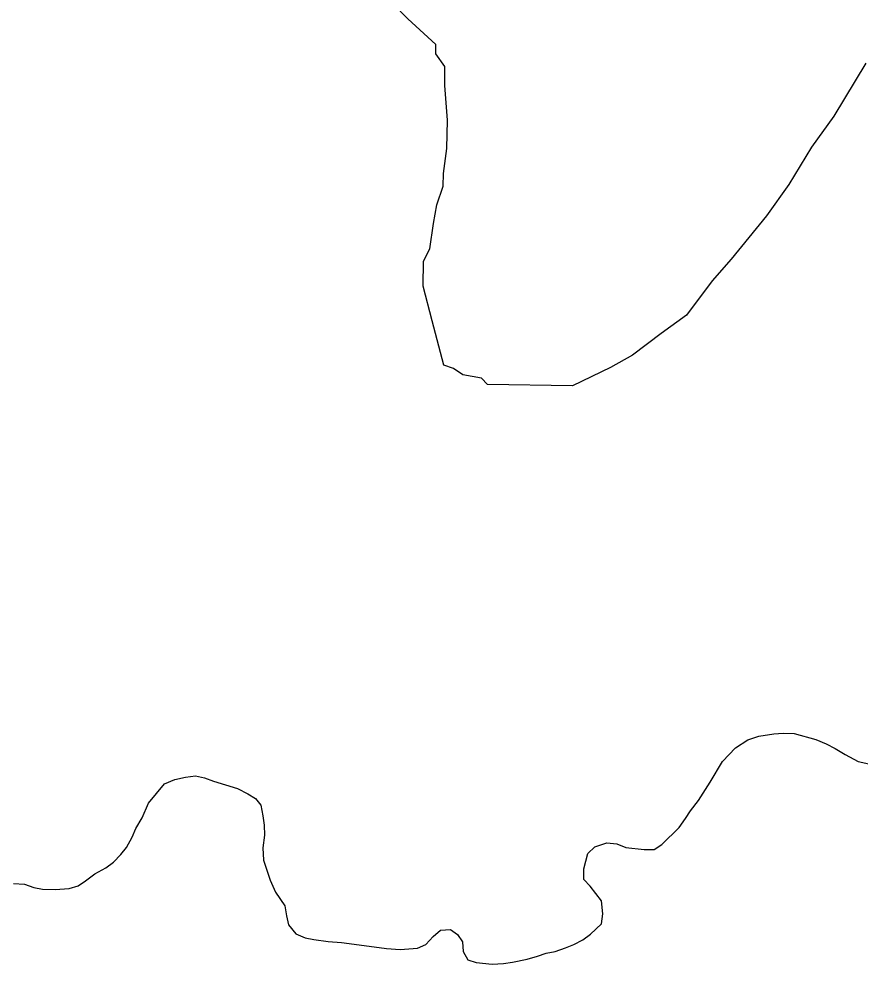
# Model space of a CAD drawing. Extents: x 3245246 to 3283090, y 806824 to 832173.
# Drawn here: x 3270391 to 3270681.5, y 827297.2 to 827623.6 of the extents above; entities that cross this region are included whole.
import ezdxf

# ---------------------------------------------------------------- set-up
doc = ezdxf.new("R2010")
doc.units = 0
doc.layers.add('V-SITE-VEGE', color=7, linetype='Continuous')
doc.layers.add('V-TOPO-SHOR', color=7, linetype='Continuous')

msp = doc.modelspace()

# ---------------------------------------------------------------- linework, layer by layer
at = {"layer": 'V-SITE-VEGE'}
for p, q in [((3270525.36, 827623.56), (3270520.01, 827629.06)), ((3270535, 827614.74), (3270525.36, 827623.56)), ((3270534.95, 827611.49), (3270535, 827614.74)), ((3270538.15, 827607.1), (3270534.95, 827611.49)), ((3270683.54, 827608.33), (3270672.44, 827590.04)), ((3270538.06, 827600.6), (3270538.15, 827607.1)), ((3270538.97, 827588.65), (3270538.06, 827600.6)), ((3270538.84, 827578.89), (3270538.97, 827588.65)), ((3270672.44, 827590.04), (3270664.69, 827579.3)), ((3270537.64, 827570.22), (3270538.84, 827578.89)), ((3270664.69, 827579.3), (3270656.92, 827566.39)), ((3270537.58, 827565.89), (3270537.64, 827570.22)), ((3270535.31, 827559.41), (3270537.58, 827565.89)), ((3270656.92, 827566.39), (3270649.17, 827555.65)), ((3270534.14, 827552.92), (3270535.31, 827559.41)), ((3270532.93, 827544.25), (3270534.14, 827552.92)), ((3270649.17, 827555.65), (3270637.03, 827540.63)), ((3270530.7, 827539.95), (3270532.93, 827544.25)), ((3270530.58, 827531.27), (3270530.7, 827539.95)), ((3270637.03, 827540.63), (3270630.42, 827533.13)), ((3270630.42, 827533.13), (3270621.57, 827521.32)), ((3270533.67, 827519.29), (3270530.58, 827531.27)), ((3270621.57, 827521.32), (3270612.81, 827514.93)), ((3270537.79, 827504.04), (3270533.67, 827519.29)), ((3270612.81, 827514.93), (3270602.94, 827507.48)), ((3270602.94, 827507.48), (3270595.28, 827503.24)), ((3270541.04, 827502.92), (3270537.79, 827504.04)), ((3270544.26, 827500.7), (3270541.04, 827502.92)), ((3270550.75, 827499.52), (3270544.26, 827500.7)), ((3270595.28, 827503.24), (3270582.18, 827496.92)), ((3270552.89, 827497.32), (3270550.75, 827499.52)), ((3270582.18, 827496.92), (3270552.89, 827497.32)), ((3270646.52, 827375.96), (3270651.69, 827376.68)), ((3270651.69, 827376.68), (3270654.98, 827376.94)), ((3270654.98, 827376.94), (3270658.74, 827376.89)), ((3270658.74, 827376.89), (3270666.23, 827374.75)), ((3270638.47, 827371.85), (3270642.74, 827374.61)), ((3270642.74, 827374.61), (3270646.52, 827375.96)), ((3270666.23, 827374.75), (3270669.81, 827373.29)), ((3270669.81, 827373.29), (3270672.92, 827371.68)), ((3270634.02, 827367.21), (3270638.47, 827371.85)), ((3270672.92, 827371.68), (3270676.34, 827369.6)), ((3270629.69, 827360.07), (3270634.02, 827367.21)), ((3270676.34, 827369.6), (3270680.85, 827367.19)), ((3270680.85, 827367.19), (3270684.59, 827366.35)), ((3270441.28, 827359.41), (3270444.9, 827360.93)), ((3270444.9, 827360.93), (3270448.52, 827361.81)), ((3270448.52, 827361.81), (3270451.97, 827362.24)), ((3270451.97, 827362.24), (3270455.09, 827361.57)), ((3270455.09, 827361.57), (3270458.21, 827360.43)), ((3270458.21, 827360.43), (3270466.47, 827357.81)), ((3270625.69, 827353.7), (3270629.69, 827360.07)), ((3270435.71, 827352.75), (3270441.28, 827359.41)), ((3270466.47, 827357.81), (3270470.05, 827356.03)), ((3270470.05, 827356.03), (3270472.69, 827354.43)), ((3270472.69, 827354.43), (3270474.54, 827352.06)), ((3270622.98, 827350.14), (3270625.69, 827353.7)), ((3270433.6, 827347.77), (3270435.71, 827352.75)), ((3270474.54, 827352.06), (3270475.27, 827348.44)), ((3270621.22, 827347.5), (3270622.98, 827350.14)), ((3270431.36, 827344.04), (3270433.6, 827347.77)), ((3270475.27, 827348.44), (3270475.69, 827345.15)), ((3270618.98, 827344.4), (3270621.22, 827347.5)), ((3270430.06, 827341.09), (3270431.36, 827344.04)), ((3270475.69, 827345.15), (3270475.8, 827341.7)), ((3270613.1, 827338.53), (3270618.98, 827344.4)), ((3270428.13, 827337.51), (3270430.06, 827341.09)), ((3270475.8, 827341.7), (3270475.27, 827337.32)), ((3270426.22, 827335.03), (3270428.13, 827337.51)), ((3270475.27, 827337.32), (3270475.52, 827333.09)), ((3270587.53, 827335.44), (3270589.91, 827337.76)), ((3270589.91, 827337.76), (3270594, 827339.11)), ((3270594, 827339.11), (3270597.45, 827338.75)), ((3270597.45, 827338.75), (3270600.56, 827337.46)), ((3270600.56, 827337.46), (3270606.97, 827336.74)), ((3270610.42, 827336.85), (3270613.1, 827338.53)), ((3270423.68, 827332.4), (3270426.22, 827335.03)), ((3270586.05, 827330.14), (3270587.53, 827335.44)), ((3270606.97, 827336.74), (3270610.42, 827336.85)), ((3270420.99, 827330.41), (3270423.68, 827332.4)), ((3270475.52, 827333.09), (3270477.78, 827326.17)), ((3270414.03, 827325.96), (3270417.2, 827328.42)), ((3270417.2, 827328.42), (3270420.99, 827330.41)), ((3270586.15, 827326.38), (3270586.05, 827330.14)), ((3270389.12, 827325.06), (3270392.88, 827324.85)), ((3270392.88, 827324.85), (3270396.15, 827323.71)), ((3270408.36, 827323.38), (3270411.5, 827324.27)), ((3270411.5, 827324.27), (3270414.03, 827325.96)), ((3270477.78, 827326.17), (3270479.6, 827322.07)), ((3270588.31, 827324.16), (3270586.15, 827326.38)), ((3270592.16, 827319.09), (3270588.31, 827324.16)), ((3270396.15, 827323.71), (3270399.11, 827323.04)), ((3270399.11, 827323.04), (3270403.5, 827322.97)), ((3270403.5, 827322.97), (3270408.36, 827323.38)), ((3270479.6, 827322.07), (3270482.82, 827317.33)), ((3270592.72, 827314.54), (3270592.16, 827319.09)), ((3270482.82, 827317.33), (3270483.4, 827313.87)), ((3270592.2, 827311.1), (3270592.72, 827314.54)), ((3270483.4, 827313.87), (3270484.14, 827310.73)), ((3270588.4, 827307.55), (3270592.2, 827311.1)), ((3270484.14, 827310.73), (3270486.6, 827307.72)), ((3270486.6, 827307.72), (3270489.87, 827306.27)), ((3270534.04, 827306.75), (3270536.58, 827308.9)), ((3270536.58, 827308.9), (3270540.03, 827309.17)), ((3270540.03, 827309.17), (3270542.51, 827307.41)), ((3270489.87, 827306.27), (3270492.84, 827305.76)), ((3270492.84, 827305.76), (3270497.84, 827305.06)), ((3270497.84, 827305.06), (3270502.38, 827304.68)), ((3270502.38, 827304.68), (3270506.75, 827304.15)), ((3270531.5, 827303.96), (3270534.04, 827306.75)), ((3270542.51, 827307.41), (3270544.2, 827304.88)), ((3270544.2, 827304.88), (3270544.46, 827301.59)), ((3270582.71, 827304.03), (3270585.71, 827305.56)), ((3270585.71, 827305.56), (3270588.4, 827307.55)), ((3270506.75, 827304.15), (3270518.01, 827302.59)), ((3270518.01, 827302.59), (3270522.7, 827302.21)), ((3270522.7, 827302.21), (3270528.66, 827302.75)), ((3270528.66, 827302.75), (3270531.5, 827303.96)), ((3270544.46, 827301.59), (3270545.99, 827298.75)), ((3270573.11, 827301.03), (3270576.25, 827301.62)), ((3270576.25, 827301.62), (3270579.72, 827302.82)), ((3270579.72, 827302.82), (3270582.71, 827304.03)), ((3270545.99, 827298.75), (3270548.95, 827297.77)), ((3270561.48, 827297.91), (3270566.51, 827298.93)), ((3270566.51, 827298.93), (3270570.12, 827299.98)), ((3270570.12, 827299.98), (3270573.11, 827301.03)), ((3270548.95, 827297.77), (3270554.42, 827297.22)), ((3270554.42, 827297.22), (3270558.34, 827297.48)), ((3270558.34, 827297.48), (3270561.48, 827297.91))]:
    msp.add_line(p, q, dxfattribs=at)
at = {"layer": 'V-TOPO-SHOR'}
for p, q in [((3270646.52, 827375.96), (3270651.69, 827376.68)), ((3270651.69, 827376.68), (3270654.98, 827376.94)), ((3270654.98, 827376.94), (3270658.74, 827376.89)), ((3270658.74, 827376.89), (3270666.23, 827374.75)), ((3270638.47, 827371.85), (3270642.74, 827374.61)), ((3270642.74, 827374.61), (3270646.52, 827375.96)), ((3270666.23, 827374.75), (3270669.81, 827373.29)), ((3270669.81, 827373.29), (3270672.92, 827371.68)), ((3270634.02, 827367.21), (3270638.47, 827371.85)), ((3270672.92, 827371.68), (3270676.34, 827369.6)), ((3270629.69, 827360.07), (3270634.02, 827367.21)), ((3270676.34, 827369.6), (3270680.85, 827367.19)), ((3270680.85, 827367.19), (3270684.59, 827366.35)), ((3270441.28, 827359.41), (3270444.9, 827360.93)), ((3270444.9, 827360.93), (3270448.52, 827361.81)), ((3270448.52, 827361.81), (3270451.97, 827362.24)), ((3270451.97, 827362.24), (3270455.09, 827361.57)), ((3270455.09, 827361.57), (3270458.21, 827360.43)), ((3270458.21, 827360.43), (3270466.47, 827357.81)), ((3270625.69, 827353.7), (3270629.69, 827360.07)), ((3270435.71, 827352.75), (3270441.28, 827359.41)), ((3270466.47, 827357.81), (3270470.05, 827356.03)), ((3270470.05, 827356.03), (3270472.69, 827354.43)), ((3270472.69, 827354.43), (3270474.54, 827352.06)), ((3270622.98, 827350.14), (3270625.69, 827353.7)), ((3270433.6, 827347.77), (3270435.71, 827352.75)), ((3270474.54, 827352.06), (3270475.27, 827348.44)), ((3270621.22, 827347.5), (3270622.98, 827350.14)), ((3270431.36, 827344.04), (3270433.6, 827347.77)), ((3270475.27, 827348.44), (3270475.69, 827345.15)), ((3270618.98, 827344.4), (3270621.22, 827347.5)), ((3270430.06, 827341.09), (3270431.36, 827344.04)), ((3270475.69, 827345.15), (3270475.8, 827341.7)), ((3270613.1, 827338.53), (3270618.98, 827344.4)), ((3270428.13, 827337.51), (3270430.06, 827341.09)), ((3270475.8, 827341.7), (3270475.27, 827337.32)), ((3270426.22, 827335.03), (3270428.13, 827337.51)), ((3270475.27, 827337.32), (3270475.52, 827333.09)), ((3270587.53, 827335.44), (3270589.91, 827337.76)), ((3270589.91, 827337.76), (3270594, 827339.11)), ((3270594, 827339.11), (3270597.45, 827338.75)), ((3270597.45, 827338.75), (3270600.56, 827337.46)), ((3270600.56, 827337.46), (3270606.97, 827336.74)), ((3270610.42, 827336.85), (3270613.1, 827338.53)), ((3270423.68, 827332.4), (3270426.22, 827335.03)), ((3270586.05, 827330.14), (3270587.53, 827335.44)), ((3270606.97, 827336.74), (3270610.42, 827336.85)), ((3270420.99, 827330.41), (3270423.68, 827332.4)), ((3270475.52, 827333.09), (3270477.78, 827326.17)), ((3270414.03, 827325.96), (3270417.2, 827328.42)), ((3270417.2, 827328.42), (3270420.99, 827330.41)), ((3270586.15, 827326.38), (3270586.05, 827330.14)), ((3270389.12, 827325.06), (3270392.88, 827324.85)), ((3270392.88, 827324.85), (3270396.15, 827323.71)), ((3270408.36, 827323.38), (3270411.5, 827324.27)), ((3270411.5, 827324.27), (3270414.03, 827325.96)), ((3270477.78, 827326.17), (3270479.6, 827322.07)), ((3270588.31, 827324.16), (3270586.15, 827326.38)), ((3270592.16, 827319.09), (3270588.31, 827324.16)), ((3270396.15, 827323.71), (3270399.11, 827323.04)), ((3270399.11, 827323.04), (3270403.5, 827322.97)), ((3270403.5, 827322.97), (3270408.36, 827323.38)), ((3270479.6, 827322.07), (3270482.82, 827317.33)), ((3270592.72, 827314.54), (3270592.16, 827319.09)), ((3270482.82, 827317.33), (3270483.4, 827313.87)), ((3270592.2, 827311.1), (3270592.72, 827314.54)), ((3270483.4, 827313.87), (3270484.14, 827310.73)), ((3270588.4, 827307.55), (3270592.2, 827311.1)), ((3270484.14, 827310.73), (3270486.6, 827307.72)), ((3270486.6, 827307.72), (3270489.87, 827306.27)), ((3270534.04, 827306.75), (3270536.58, 827308.9)), ((3270536.58, 827308.9), (3270540.03, 827309.17)), ((3270540.03, 827309.17), (3270542.51, 827307.41)), ((3270489.87, 827306.27), (3270492.84, 827305.76)), ((3270492.84, 827305.76), (3270497.84, 827305.06)), ((3270497.84, 827305.06), (3270502.38, 827304.68)), ((3270502.38, 827304.68), (3270506.75, 827304.15)), ((3270531.5, 827303.96), (3270534.04, 827306.75)), ((3270542.51, 827307.41), (3270544.2, 827304.88)), ((3270544.2, 827304.88), (3270544.46, 827301.59)), ((3270582.71, 827304.03), (3270585.71, 827305.56)), ((3270585.71, 827305.56), (3270588.4, 827307.55)), ((3270506.75, 827304.15), (3270518.01, 827302.59)), ((3270518.01, 827302.59), (3270522.7, 827302.21)), ((3270522.7, 827302.21), (3270528.66, 827302.75)), ((3270528.66, 827302.75), (3270531.5, 827303.96)), ((3270544.46, 827301.59), (3270545.99, 827298.75)), ((3270573.11, 827301.03), (3270576.25, 827301.62)), ((3270576.25, 827301.62), (3270579.72, 827302.82)), ((3270579.72, 827302.82), (3270582.71, 827304.03)), ((3270545.99, 827298.75), (3270548.95, 827297.77)), ((3270561.48, 827297.91), (3270566.51, 827298.93)), ((3270566.51, 827298.93), (3270570.12, 827299.98)), ((3270570.12, 827299.98), (3270573.11, 827301.03)), ((3270548.95, 827297.77), (3270554.42, 827297.22)), ((3270554.42, 827297.22), (3270558.34, 827297.48)), ((3270558.34, 827297.48), (3270561.48, 827297.91))]:
    msp.add_line(p, q, dxfattribs=at)

doc.saveas('drawing.dxf')
